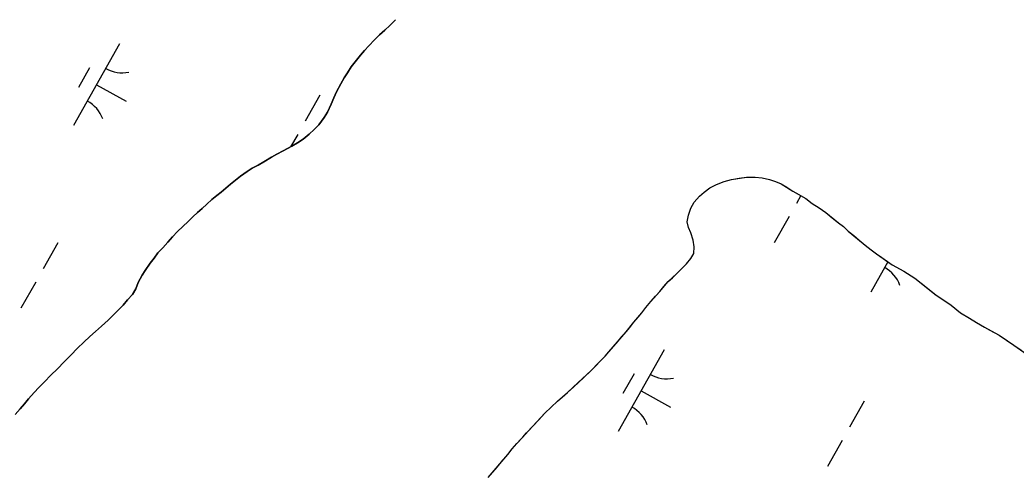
# Model space of a CAD drawing. Extents: x 3913936 to 3933962, y 195330 to 217741.
# Drawn here: x 3923769 to 3924300, y 200302 to 200543 of the extents above; entities that cross this region are included whole.
import ezdxf

# ---------------------------------------------------------------- set-up
doc = ezdxf.new("R2010")
doc.units = 0
doc.layers.add('V-TOPO-SHOR', color=7, linetype='Continuous')
doc.layers.add('V-WETL-SWMP', color=7, linetype='Continuous')

msp = doc.modelspace()

# ---------------------------------------------------------------- linework, layer by layer
at = {"layer": 'V-TOPO-SHOR'}
for points in [[(3923952.58, 200526.81), (3923954.92, 200529.24), (3923957.93, 200532.45), (3923960.52, 200535.14), (3923963.37, 200537.74), (3923965.96, 200540.09), (3923969.15, 200543.12)], [(3923766.59, 200332.92), (3923769.09, 200335.96), (3923771.42, 200338.65), (3923773.57, 200341.25), (3923776.68, 200344.63), (3923779.18, 200347.23), (3923782.2, 200350.35), (3923785.56, 200353.83), (3923789.1, 200357.3), (3923792.55, 200360.94), (3923796.09, 200364.58), (3923799.71, 200368.23), (3923803.08, 200371.52), (3923806.27, 200374.39), (3923809.38, 200377.16), (3923812.57, 200380.03), (3923816.02, 200383.15), (3923818.96, 200386.02), (3923821.54, 200388.62), (3923823.96, 200391.14), (3923826.38, 200394), (3923828.96, 200396.77), (3923830.77, 200399.81), (3923832.06, 200403.18), (3923834.21, 200407.08), (3923835.76, 200409.68), (3923838.44, 200413.58), (3923840.59, 200416.27), (3923842.57, 200418.96), (3923845.08, 200421.74), (3923847.83, 200424.77), (3923850.34, 200427.63), (3923853.01, 200430.32), (3923855.86, 200433.01), (3923858.62, 200435.79), (3923861.12, 200438.13), (3923863.62, 200440.48), (3923866.04, 200442.65), (3923868.54, 200444.9), (3923871.3, 200447.42), (3923873.89, 200449.5), (3923876.23, 200451.41), (3923878.64, 200453.41), (3923881.15, 200455.67), (3923883.82, 200457.75), (3923886.5, 200459.83), (3923890.04, 200462.44), (3923892.71, 200464.09), (3923896, 200465.83), (3923899.02, 200467.57), (3923903.08, 200469.92), (3923905.93, 200471.65), (3923909.3, 200473.31), (3923913.79, 200475.83), (3923916.82, 200477.66), (3923919.93, 200479.65), (3923923.03, 200482.17), (3923925.79, 200484.69), (3923928.21, 200487.2), (3923931.14, 200491.11), (3923932.86, 200494.05), (3923934.75, 200498.21), (3923936.22, 200501.68), (3923937.59, 200504.88), (3923939.92, 200509.12), (3923941.81, 200512.33), (3923943.45, 200514.93), (3923945.52, 200518.14), (3923947.5, 200520.83), (3923950.43, 200524.38), (3923952.58, 200526.81)], [(3924018.35, 200299.32), (3924020.81, 200302.18), (3924023.13, 200304.9), (3924026.23, 200308.54), (3924028.82, 200311.53), (3924031.27, 200314.65), (3924033.6, 200317.38), (3924036.83, 200320.89), (3924038.9, 200323.1), (3924042.13, 200326.61), (3924045.36, 200330.11), (3924048.59, 200333.62), (3924051.95, 200336.87), (3924055.31, 200339.99), (3924057.77, 200342.08), (3924060.75, 200344.68), (3924063.98, 200347.67), (3924066.44, 200349.88), (3924069.28, 200352.61), (3924073.03, 200356.12), (3924077.29, 200360.54), (3924080.66, 200363.92), (3924082.59, 200366.26), (3924085.31, 200369.38), (3924087.63, 200371.98), (3924089.83, 200374.58), (3924091.9, 200376.92), (3924093.84, 200379.25), (3924096.03, 200382.11), (3924098.23, 200384.71), (3924100.17, 200387.05), (3924102.36, 200389.91), (3924105.08, 200393.15), (3924107.53, 200395.89), (3924109.86, 200398.48), (3924112.05, 200401.08), (3924114.25, 200403.68), (3924116.58, 200405.76), (3924118.91, 200407.97), (3924121.62, 200410.7), (3924124.08, 200413.17), (3924126.27, 200416.03), (3924127.95, 200418.63), (3924128.2, 200422.26), (3924127.54, 200425.76), (3924126.36, 200429.64), (3924125.06, 200432.49), (3924124.4, 200435.6), (3924125.04, 200439.1), (3924126.33, 200442.87), (3924128.13, 200446.11), (3924130.98, 200449.23), (3924133.44, 200451.44), (3924136.54, 200453.65), (3924140.03, 200455.48), (3924144.18, 200457.05), (3924148.06, 200458.1), (3924152.08, 200458.76), (3924155.97, 200459.28), (3924160.64, 200459.3), (3924164.4, 200459.05), (3924168.16, 200458.15)], [(3924168.16, 200458.15), (3924171.4, 200457.12), (3924174.52, 200455.83), (3924177.5, 200454.03), (3924180.75, 200451.96), (3924183.87, 200450.16), (3924187.63, 200447.96), (3924191.01, 200445.38), (3924194.78, 200443.06), (3924198.28, 200440.47), (3924201.53, 200437.76), (3924204.91, 200435.05), (3924207.64, 200432.98), (3924210.11, 200430.65), (3924213.1, 200428.2), (3924216.08, 200425.74), (3924219.2, 200423.16), (3924222.32, 200420.71), (3924225.31, 200418.51), (3924228.04, 200416.57), (3924231.16, 200414.38), (3924233.62, 200412.57), (3924239.72, 200409.22), (3924245.7, 200405.47), (3924251.42, 200400.95), (3924257, 200396.56), (3924260.51, 200394.24), (3924264.93, 200391.14), (3924269.99, 200387.13), (3924274.67, 200384.17), (3924278.56, 200381.97), (3924282.72, 200379.39), (3924285.58, 200377.84), (3924290.51, 200375.14), (3924295.06, 200372.17), (3924298.43, 200369.84), (3924302.33, 200367.13)]]:
    msp.add_lwpolyline(points, dxfattribs=at)
at = {"layer": 'V-WETL-SWMP'}
for p, q in [((3923969.15, 200543.12), (3923965.96, 200540.09)), ((3923963.37, 200537.74), (3923960.52, 200535.14)), ((3923965.96, 200540.09), (3923963.37, 200537.74)), ((3923822.13, 200530.39), (3923797.63, 200486.81)), ((3923957.93, 200532.45), (3923954.91, 200529.24)), ((3923960.52, 200535.14), (3923957.93, 200532.45)), ((3923952.58, 200526.81), (3923950.43, 200524.38)), ((3923954.91, 200529.24), (3923952.58, 200526.81)), ((3923947.5, 200520.83), (3923945.52, 200518.14)), ((3923950.43, 200524.38), (3923947.5, 200520.83)), ((3923806.1, 200517.61), (3923800.22, 200507.15)), ((3923943.45, 200514.93), (3923941.81, 200512.33)), ((3923945.52, 200518.14), (3923943.45, 200514.93)), ((3923939.92, 200509.13), (3923937.59, 200504.88)), ((3923941.81, 200512.33), (3923939.92, 200509.13)), ((3923809.88, 200508.6), (3923825.57, 200499.78)), ((3923937.59, 200504.88), (3923936.22, 200501.68)), ((3923928.72, 200503.08), (3923920.88, 200489.13)), ((3923936.22, 200501.68), (3923934.75, 200498.21)), ((3923932.86, 200494.05), (3923931.14, 200491.11)), ((3923934.75, 200498.21), (3923932.86, 200494.05)), ((3923931.14, 200491.11), (3923928.21, 200487.2)), ((3923925.79, 200484.69), (3923923.03, 200482.17)), ((3923928.21, 200487.2), (3923925.79, 200484.69)), ((3923916.96, 200482.16), (3923913.23, 200475.51)), ((3923916.82, 200477.65), (3923913.79, 200475.83)), ((3923919.93, 200479.65), (3923916.82, 200477.65)), ((3923923.03, 200482.17), (3923919.93, 200479.65)), ((3923909.3, 200473.31), (3923905.93, 200471.65)), ((3923913.79, 200475.83), (3923909.3, 200473.31)), ((3923899.02, 200467.57), (3923896, 200465.83)), ((3923903.08, 200469.92), (3923899.02, 200467.57)), ((3923905.93, 200471.65), (3923903.08, 200469.92)), ((3923890.04, 200462.44), (3923886.5, 200459.83)), ((3923892.71, 200464.09), (3923890.04, 200462.44)), ((3923896, 200465.83), (3923892.71, 200464.09)), ((3923883.82, 200457.75), (3923881.15, 200455.67)), ((3923886.5, 200459.83), (3923883.82, 200457.75)), ((3923876.23, 200451.41), (3923873.89, 200449.5)), ((3923878.64, 200453.41), (3923876.23, 200451.41)), ((3923881.15, 200455.67), (3923878.64, 200453.41)), ((3923871.3, 200447.42), (3923868.54, 200444.9)), ((3923873.89, 200449.5), (3923871.3, 200447.42)), ((3924184.94, 200449.53), (3924182.55, 200445.28)), ((3923863.62, 200440.48), (3923861.12, 200438.13)), ((3923866.04, 200442.65), (3923863.62, 200440.48)), ((3923868.54, 200444.9), (3923866.04, 200442.65)), ((3923858.62, 200435.79), (3923855.86, 200433.01)), ((3923861.12, 200438.13), (3923858.62, 200435.79)), ((3924178.63, 200438.31), (3924170.79, 200424.36)), ((3923853.01, 200430.32), (3923850.33, 200427.63)), ((3923855.86, 200433.01), (3923853.01, 200430.32)), ((3923789.19, 200424.41), (3923781.35, 200410.46)), ((3923847.83, 200424.77), (3923845.07, 200421.74)), ((3923850.33, 200427.63), (3923847.83, 200424.77)), ((3923842.57, 200418.96), (3923840.59, 200416.27)), ((3923845.07, 200421.74), (3923842.57, 200418.96)), ((3924225, 200418.74), (3924224.81, 200418.42)), ((3923838.44, 200413.58), (3923835.76, 200409.68)), ((3923840.59, 200416.27), (3923838.44, 200413.58)), ((3924231.31, 200414.23), (3924222.23, 200398.08)), ((3923835.76, 200409.68), (3923834.21, 200407.08)), ((3923777.43, 200403.49), (3923769.58, 200389.54)), ((3923832.06, 200403.18), (3923830.77, 200399.81)), ((3923834.21, 200407.08), (3923832.06, 200403.18)), ((3923830.77, 200399.81), (3923828.96, 200396.77)), ((3923826.38, 200394), (3923823.96, 200391.14)), ((3923828.96, 200396.77), (3923826.38, 200394)), ((3923821.55, 200388.62), (3923818.96, 200386.02)), ((3923823.96, 200391.14), (3923821.55, 200388.62)), ((3923816.02, 200383.15), (3923812.57, 200380.03)), ((3923818.96, 200386.02), (3923816.02, 200383.15)), ((3923809.38, 200377.17), (3923806.27, 200374.39)), ((3923812.57, 200380.03), (3923809.38, 200377.17)), ((3923803.08, 200371.52), (3923799.71, 200368.23)), ((3923806.27, 200374.39), (3923803.08, 200371.52)), ((3923799.71, 200368.23), (3923796.09, 200364.58)), ((3924112.13, 200367.37), (3924087.63, 200323.79)), ((3923792.55, 200360.94), (3923789.1, 200357.3)), ((3923796.09, 200364.58), (3923792.55, 200360.94)), ((3923789.1, 200357.3), (3923785.56, 200353.83)), ((3923782.2, 200350.36), (3923779.18, 200347.23)), ((3923785.56, 200353.83), (3923782.2, 200350.36)), ((3924096.09, 200354.59), (3924090.21, 200344.13)), ((3923776.68, 200344.63), (3923773.57, 200341.25)), ((3923779.18, 200347.23), (3923776.68, 200344.63)), ((3924099.88, 200345.58), (3924115.57, 200336.76)), ((3923773.57, 200341.25), (3923771.42, 200338.64)), ((3924218.72, 200340.06), (3924210.88, 200326.11)), ((3923769.09, 200335.96), (3923766.59, 200332.92)), ((3923771.42, 200338.64), (3923769.09, 200335.96)), ((3924206.96, 200319.14), (3924199.12, 200305.19))]:
    msp.add_line(p, q, dxfattribs=at)
msp.add_lwpolyline([(3924018.35, 200299.32), (3924028.82, 200311.53), (3924031.27, 200314.65), (3924033.6, 200317.38), (3924048.59, 200333.62), (3924055.31, 200339.99), (3924060.75, 200344.68), (3924066.43, 200349.88), (3924073.03, 200356.12), (3924080.66, 200363.92), (3924082.59, 200366.26), (3924091.9, 200376.91), (3924096.03, 200382.11), (3924100.17, 200387.05), (3924102.36, 200389.91), (3924105.08, 200393.16), (3924109.86, 200398.48), (3924114.25, 200403.68), (3924118.91, 200407.97), (3924124.08, 200413.17), (3924126.27, 200416.03), (3924127.95, 200418.63), (3924128.2, 200422.26), (3924127.54, 200425.76), (3924126.36, 200429.64), (3924125.06, 200432.49), (3924124.4, 200435.6), (3924125.04, 200439.1), (3924126.33, 200442.87), (3924128.13, 200446.11), (3924130.98, 200449.23), (3924133.43, 200451.44), (3924136.54, 200453.65), (3924140.03, 200455.48), (3924144.18, 200457.05), (3924148.06, 200458.1), (3924155.97, 200459.28), (3924160.64, 200459.3), (3924164.4, 200459.05), (3924168.16, 200458.15), (3924171.4, 200457.12), (3924174.52, 200455.83), (3924180.75, 200451.96), (3924187.63, 200447.96), (3924191.01, 200445.38), (3924194.78, 200443.06), (3924198.28, 200440.47), (3924204.91, 200435.05), (3924207.64, 200432.98), (3924210.11, 200430.65), (3924219.2, 200423.16), (3924222.32, 200420.71), (3924225.31, 200418.51), (3924233.62, 200412.57), (3924239.73, 200409.22), (3924245.7, 200405.47), (3924257, 200396.56), (3924264.93, 200391.14), (3924269.99, 200387.13), (3924274.67, 200384.17), (3924278.56, 200381.97), (3924282.72, 200379.39), (3924290.51, 200375.13), (3924298.43, 200369.84), (3924310.25, 200361.45)], dxfattribs=at)
for centre, start, end in [((3923823.62, 200532.56), 239.8861, 281.4297), ((3923796.55, 200484.4), 19.8861, 61.4297), ((3924221.15, 200395.68), 19.8861, 61.4297), ((3924113.62, 200369.54), 239.8861, 281.4297), ((3924086.55, 200321.39), 19.8861, 61.4297)]:
    msp.add_arc(centre, 17.62, start, end, dxfattribs=at)

doc.saveas('drawing.dxf')
